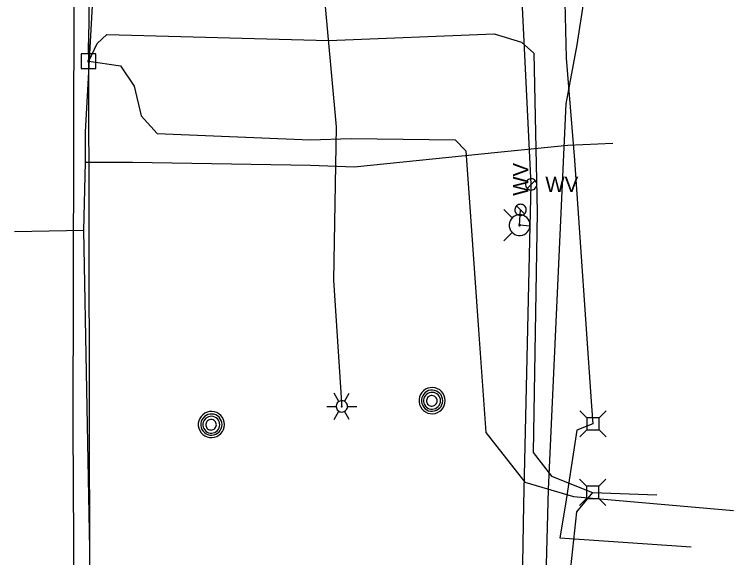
# Model space of a CAD drawing. Extents: x 600849 to 606371, y 330010 to 403088.
# Drawn here: x 602031.9 to 602213.3, y 369839.9 to 369977 of the extents above; entities that cross this region are included whole.
import ezdxf

# ---------------------------------------------------------------- set-up
doc = ezdxf.new("R2010")
doc.units = 0
for name, color, linetype in [('E_LTG', 7, 'Continuous'), ('E_LTG_CID', 7, 'Continuous'), ('E_UTL_AG_Bold', 7, 'Continuous'), ('E_UTL_E_UG', 7, 'Continuous'), ('E_UTL_EPowerPole', 7, 'Continuous'), ('E_UTL_G_UG', 7, 'Continuous'), ('E_UTL_MH', 7, 'Continuous'), ('E_UTL_Overhead', 7, 'Continuous'), ('E_UTL_T_UG', 7, 'Continuous'), ('E_UTL_TV_UG', 7, 'Continuous'), ('E_UTL_W', 7, 'Continuous'), ('E_UTL_W_UG', 7, 'Continuous'), ('E_UTL_WHydrant', 7, 'Continuous')]:
    doc.layers.add(name, color=color, linetype=linetype)

msp = doc.modelspace()

# ---------------------------------------------------------------- linework, layer by layer
at = {"layer": 'E_LTG'}
for points in [[(602113.76, 369879.33), (602112.57, 369881.39)], [(602115.19, 369879.33), (602116.38, 369881.39)], [(602115.91, 369878.09), (602115.88, 369878.36), (602115.8, 369878.62), (602115.68, 369878.86), (602115.51, 369879.08), (602115.31, 369879.26), (602115.07, 369879.39), (602114.81, 369879.48), (602114.55, 369879.52), (602114.27, 369879.51), (602114.01, 369879.44), (602113.76, 369879.33), (602113.54, 369879.17), (602113.35, 369878.98), (602113.21, 369878.75), (602113.11, 369878.49), (602113.06, 369878.23), (602113.06, 369877.96), (602113.11, 369877.69), (602113.21, 369877.44), (602113.35, 369877.21), (602113.54, 369877.01), (602113.76, 369876.85), (602114.01, 369876.74), (602114.27, 369876.68), (602114.55, 369876.66), (602114.81, 369876.7), (602115.07, 369876.79), (602115.31, 369876.93), (602115.51, 369877.11), (602115.68, 369877.32), (602115.8, 369877.56), (602115.88, 369877.82), (602115.91, 369878.09)], [(602115.91, 369878.09), (602115.88, 369878.36), (602115.8, 369878.62), (602115.68, 369878.86), (602115.51, 369879.08), (602115.31, 369879.26), (602115.07, 369879.39), (602114.81, 369879.48), (602114.55, 369879.52), (602114.27, 369879.51), (602114.01, 369879.44), (602113.76, 369879.33), (602113.54, 369879.17), (602113.35, 369878.98), (602113.21, 369878.75), (602113.11, 369878.49), (602113.06, 369878.23), (602113.06, 369877.96), (602113.11, 369877.69), (602113.21, 369877.44), (602113.35, 369877.21), (602113.54, 369877.01), (602113.76, 369876.85), (602114.01, 369876.74), (602114.27, 369876.68), (602114.55, 369876.66), (602114.81, 369876.7), (602115.07, 369876.79), (602115.31, 369876.93), (602115.51, 369877.11), (602115.68, 369877.32), (602115.8, 369877.56), (602115.88, 369877.82), (602115.91, 369878.09)], [(602115.91, 369878.09), (602115.88, 369878.36), (602115.8, 369878.62), (602115.68, 369878.86), (602115.51, 369879.08), (602115.31, 369879.26), (602115.07, 369879.39), (602114.81, 369879.48), (602114.55, 369879.52), (602114.27, 369879.51), (602114.01, 369879.44), (602113.76, 369879.33), (602113.54, 369879.17), (602113.35, 369878.98), (602113.21, 369878.75), (602113.11, 369878.49), (602113.06, 369878.23), (602113.06, 369877.96), (602113.11, 369877.69), (602113.21, 369877.44), (602113.35, 369877.21), (602113.54, 369877.01), (602113.76, 369876.85), (602114.01, 369876.74), (602114.27, 369876.68), (602114.55, 369876.66), (602114.81, 369876.7), (602115.07, 369876.79), (602115.31, 369876.93), (602115.51, 369877.11), (602115.68, 369877.32), (602115.8, 369877.56), (602115.88, 369877.82), (602115.91, 369878.09)], [(602110.67, 369878.09), (602113.05, 369878.09)], [(602114.6, 369878.09), (602114.59, 369878.11), (602114.59, 369878.14), (602114.58, 369878.16), (602114.56, 369878.17), (602114.55, 369878.19), (602114.53, 369878.2), (602114.51, 369878.21), (602114.48, 369878.21), (602114.46, 369878.21), (602114.44, 369878.2), (602114.42, 369878.2), (602114.4, 369878.18), (602114.38, 369878.17), (602114.37, 369878.15), (602114.36, 369878.13), (602114.36, 369878.1), (602114.36, 369878.08), (602114.36, 369878.06), (602114.37, 369878.04), (602114.38, 369878.02), (602114.4, 369878), (602114.42, 369877.99), (602114.44, 369877.98), (602114.46, 369877.97), (602114.48, 369877.97), (602114.51, 369877.98), (602114.53, 369877.98), (602114.55, 369878), (602114.56, 369878.01), (602114.58, 369878.03), (602114.59, 369878.05), (602114.59, 369878.07), (602114.6, 369878.09)], [(602115.91, 369878.09), (602118.29, 369878.09)], [(602112.57, 369874.79), (602113.76, 369876.85)], [(602116.38, 369874.79), (602115.19, 369876.85)]]:
    msp.add_lwpolyline(points, dxfattribs=at)
at = {"layer": 'E_LTG_CID'}
msp.add_lwpolyline([(602114.48, 369879.03), (602112.46, 369909.95), (602113.14, 369948.64), (602107.63, 370009.31), (602106.27, 370021.02), (602106.31, 370022.15), (602102.79, 370046.61), (602099.33, 370091.29), (602099.38, 370142.28), (602099.8, 370151.78), (602083.03, 370146.55), (602067.66, 370143.25), (602054.17, 370143.31), (602051.62, 370141.89)], dxfattribs=at)
at = {"layer": 'E_UTL_AG_Bold'}
for points in [[(602176.26, 369875.22), (602174.51, 369876.97)], [(602179.36, 369875.22), (602181.11, 369876.97)], [(602179.36, 369875.22), (602176.26, 369875.22)], [(602176.26, 369875.22), (602176.26, 369872.13)], [(602179.36, 369872.13), (602179.36, 369875.22)], [(602176.26, 369872.13), (602174.51, 369870.37)], [(602176.26, 369872.13), (602179.36, 369872.13)], [(602179.36, 369872.13), (602181.11, 369870.37)], [(602176.16, 369857.94), (602174.41, 369859.69)], [(602179.25, 369857.94), (602181.01, 369859.69)], [(602179.25, 369857.94), (602176.16, 369857.94)], [(602176.16, 369857.94), (602176.16, 369854.84)], [(602179.25, 369854.84), (602179.25, 369857.94)], [(602176.16, 369854.84), (602174.41, 369853.09)], [(602176.16, 369854.84), (602179.25, 369854.84)], [(602179.25, 369854.84), (602181.01, 369853.09)]]:
    msp.add_lwpolyline(points, dxfattribs=at)
at = {"layer": 'E_UTL_E_UG'}
for points in [[(602164.61, 369781.52), (602166.61, 369857.1), (602171.04, 369954.38), (602173.82, 369969.33), (602177.18, 369991.21), (602178.65, 370011.61), (602180.88, 370038.01), (602188.74, 370074.33), (602188.31, 370136.23), (602185.83, 370196.76), (602187.27, 370280.36), (602185.14, 370301.21), (602185.05, 370312.23), (602185.65, 370367.59), (602194.1, 370451.75), (602190.38, 370615.62), (602192.58, 370696.59)], [(602050.68, 369965.17), (602058.71, 369964), (602062.13, 369958.84), (602063.89, 369951.37), (602067.93, 369946.92), (602106.51, 369945.33), (602116.88, 369945.67), (602143.07, 369945.36), (602145.76, 369942.54), (602146.89, 369926.02), (602148.99, 369897.36), (602150.79, 369871.53), (602160.62, 369858.93), (602172.91, 369855.35), (602213.27, 369851.79)], [(602114.48, 369878.09), (602114.48, 369879.03)]]:
    msp.add_lwpolyline(points, dxfattribs=at)
at = {"layer": 'E_UTL_EPowerPole'}
for points in [[(602050.65, 369967.02), (602050.65, 369969.93)], [(602052.49, 369967.02), (602048.8, 369967.02)], [(602048.8, 369967.02), (602048.8, 369963.33)], [(602052.49, 369963.33), (602052.49, 369967.02)], [(602050.92, 369965.17), (602050.91, 369965.22), (602050.9, 369965.26), (602050.88, 369965.3), (602050.85, 369965.34), (602050.82, 369965.37), (602050.78, 369965.39), (602050.73, 369965.41), (602050.69, 369965.41), (602050.64, 369965.41), (602050.6, 369965.4), (602050.56, 369965.38), (602050.52, 369965.35), (602050.49, 369965.32), (602050.47, 369965.28), (602050.45, 369965.24), (602050.44, 369965.2), (602050.44, 369965.15), (602050.45, 369965.11), (602050.47, 369965.06), (602050.49, 369965.03), (602050.52, 369964.99), (602050.56, 369964.97), (602050.6, 369964.95), (602050.64, 369964.94), (602050.69, 369964.94), (602050.73, 369964.94), (602050.78, 369964.96), (602050.82, 369964.98), (602050.85, 369965.01), (602050.88, 369965.05), (602050.9, 369965.09), (602050.91, 369965.13), (602050.92, 369965.17)], [(602048.8, 369963.33), (602052.49, 369963.33)]]:
    msp.add_lwpolyline(points, dxfattribs=at)
at = {"layer": 'E_UTL_G_UG'}
for points in [[(602048.61, 369693.62), (602051.23, 369788.24), (602050.96, 369842.07), (602049.43, 369922.42), (602049.9, 369939.74), (602049.87, 369947.31), (602051.8, 369982.35), (602052.8, 370105.48), (602048.77, 370156.85), (602046.53, 370219.68), (602048.74, 370279.2)], [(602049.9, 369939.74), (602061.72, 369939.69), (602106.61, 369938.95), (602117.63, 369938.49), (602153.8, 369942.21), (602171.46, 369943.99), (602182.84, 369944.53)], [(602049.43, 369922.42), (602031.93, 369922.11)]]:
    msp.add_lwpolyline(points, dxfattribs=at)
at = {"layer": 'E_UTL_MH'}
for points in [[(602140.55, 369879.53), (602140.49, 369880.15), (602140.31, 369880.75), (602140.02, 369881.31), (602139.63, 369881.81), (602139.16, 369882.22), (602138.62, 369882.53), (602138.02, 369882.74), (602137.4, 369882.82), (602136.78, 369882.79), (602136.17, 369882.65), (602135.6, 369882.39), (602135.09, 369882.02), (602134.65, 369881.57), (602134.31, 369881.04), (602134.08, 369880.46), (602133.96, 369879.84), (602133.96, 369879.21), (602134.08, 369878.6), (602134.31, 369878.02), (602134.65, 369877.49), (602135.09, 369877.03), (602135.6, 369876.67), (602136.17, 369876.41), (602136.78, 369876.26), (602137.4, 369876.23), (602138.02, 369876.32), (602138.62, 369876.53), (602139.16, 369876.84), (602139.63, 369877.25), (602140.02, 369877.74), (602140.31, 369878.3), (602140.49, 369878.9), (602140.55, 369879.53)], [(602139.93, 369879.52), (602139.88, 369880.03), (602139.74, 369880.52), (602139.51, 369880.97), (602139.19, 369881.37), (602138.81, 369881.7), (602138.37, 369881.96), (602137.89, 369882.13), (602137.38, 369882.2), (602136.87, 369882.17), (602136.38, 369882.05), (602135.92, 369881.84), (602135.5, 369881.55), (602135.15, 369881.18), (602134.88, 369880.75), (602134.69, 369880.28), (602134.59, 369879.78), (602134.59, 369879.27), (602134.69, 369878.77), (602134.88, 369878.3), (602135.15, 369877.87), (602135.5, 369877.5), (602135.92, 369877.21), (602136.38, 369876.99), (602136.87, 369876.87), (602137.38, 369876.85), (602137.89, 369876.92), (602138.37, 369877.09), (602138.81, 369877.34), (602139.19, 369877.68), (602139.51, 369878.08), (602139.74, 369878.53), (602139.88, 369879.02), (602139.93, 369879.52)], [(602139.37, 369879.5), (602139.33, 369879.9), (602139.22, 369880.29), (602139.03, 369880.65), (602138.78, 369880.96), (602138.47, 369881.23), (602138.12, 369881.43), (602137.74, 369881.56), (602137.34, 369881.62), (602136.94, 369881.6), (602136.54, 369881.51), (602136.17, 369881.34), (602135.84, 369881.1), (602135.57, 369880.81), (602135.35, 369880.47), (602135.2, 369880.1), (602135.12, 369879.7), (602135.12, 369879.29), (602135.2, 369878.9), (602135.35, 369878.52), (602135.57, 369878.18), (602135.84, 369877.89), (602136.17, 369877.65), (602136.54, 369877.48), (602136.94, 369877.39), (602137.34, 369877.37), (602137.74, 369877.43), (602138.12, 369877.56), (602138.47, 369877.76), (602138.78, 369878.03), (602139.03, 369878.34), (602139.22, 369878.7), (602139.33, 369879.09), (602139.37, 369879.5)], [(602138.51, 369879.48), (602138.49, 369879.73), (602138.42, 369879.98), (602138.3, 369880.2), (602138.14, 369880.4), (602137.95, 369880.56), (602137.73, 369880.69), (602137.49, 369880.77), (602137.24, 369880.81), (602136.99, 369880.8), (602136.74, 369880.74), (602136.51, 369880.63), (602136.31, 369880.49), (602136.13, 369880.3), (602136, 369880.09), (602135.9, 369879.86), (602135.85, 369879.61), (602135.85, 369879.35), (602135.9, 369879.1), (602136, 369878.87), (602136.13, 369878.66), (602136.31, 369878.47), (602136.51, 369878.33), (602136.74, 369878.22), (602136.99, 369878.16), (602137.24, 369878.15), (602137.49, 369878.19), (602137.73, 369878.27), (602137.95, 369878.4), (602138.14, 369878.56), (602138.3, 369878.76), (602138.42, 369878.98), (602138.49, 369879.23), (602138.51, 369879.48)], [(602084.89, 369873.49), (602084.83, 369874.12), (602084.66, 369874.72), (602084.37, 369875.28), (602083.98, 369875.77), (602083.51, 369876.18), (602082.96, 369876.5), (602082.37, 369876.7), (602081.75, 369876.79), (602081.12, 369876.76), (602080.51, 369876.61), (602079.94, 369876.35), (602079.43, 369875.99), (602079, 369875.53), (602078.66, 369875.01), (602078.43, 369874.42), (602078.31, 369873.81), (602078.31, 369873.18), (602078.43, 369872.56), (602078.66, 369871.98), (602079, 369871.45), (602079.43, 369871), (602079.94, 369870.64), (602080.51, 369870.37), (602081.12, 369870.23), (602081.75, 369870.2), (602082.37, 369870.29), (602082.96, 369870.49), (602083.51, 369870.81), (602083.98, 369871.22), (602084.37, 369871.71), (602084.66, 369872.27), (602084.83, 369872.87), (602084.89, 369873.49)], [(602084.28, 369873.49), (602084.23, 369874), (602084.09, 369874.48), (602083.85, 369874.94), (602083.54, 369875.34), (602083.15, 369875.67), (602082.71, 369875.92), (602082.23, 369876.09), (602081.73, 369876.16), (602081.22, 369876.14), (602080.72, 369876.02), (602080.26, 369875.81), (602079.85, 369875.51), (602079.5, 369875.14), (602079.22, 369874.72), (602079.03, 369874.24), (602078.94, 369873.74), (602078.94, 369873.23), (602079.03, 369872.73), (602079.22, 369872.26), (602079.5, 369871.83), (602079.85, 369871.47), (602080.26, 369871.17), (602080.72, 369870.96), (602081.22, 369870.84), (602081.73, 369870.82), (602082.23, 369870.89), (602082.71, 369871.05), (602083.15, 369871.31), (602083.54, 369871.64), (602083.85, 369872.04), (602084.09, 369872.49), (602084.23, 369872.98), (602084.28, 369873.49)], [(602083.71, 369873.46), (602083.68, 369873.86), (602083.56, 369874.25), (602083.38, 369874.61), (602083.13, 369874.93), (602082.82, 369875.19), (602082.47, 369875.4), (602082.09, 369875.53), (602081.69, 369875.59), (602081.28, 369875.57), (602080.89, 369875.47), (602080.52, 369875.3), (602080.19, 369875.07), (602079.91, 369874.78), (602079.69, 369874.44), (602079.54, 369874.06), (602079.47, 369873.66), (602079.47, 369873.26), (602079.54, 369872.86), (602079.69, 369872.48), (602079.91, 369872.14), (602080.19, 369871.85), (602080.52, 369871.62), (602080.89, 369871.45), (602081.28, 369871.35), (602081.69, 369871.33), (602082.09, 369871.39), (602082.47, 369871.52), (602082.82, 369871.73), (602083.13, 369871.99), (602083.38, 369872.31), (602083.56, 369872.67), (602083.68, 369873.06), (602083.71, 369873.46)], [(602082.86, 369873.45), (602082.83, 369873.7), (602082.76, 369873.94), (602082.65, 369874.17), (602082.49, 369874.36), (602082.3, 369874.53), (602082.08, 369874.66), (602081.84, 369874.74), (602081.59, 369874.78), (602081.34, 369874.76), (602081.09, 369874.7), (602080.86, 369874.6), (602080.65, 369874.45), (602080.48, 369874.27), (602080.34, 369874.06), (602080.25, 369873.82), (602080.2, 369873.57), (602080.2, 369873.32), (602080.25, 369873.07), (602080.34, 369872.83), (602080.48, 369872.62), (602080.65, 369872.44), (602080.86, 369872.29), (602081.09, 369872.19), (602081.34, 369872.13), (602081.59, 369872.11), (602081.84, 369872.15), (602082.08, 369872.23), (602082.3, 369872.36), (602082.49, 369872.53), (602082.65, 369872.72), (602082.76, 369872.95), (602082.83, 369873.19), (602082.86, 369873.45)]]:
    msp.add_lwpolyline(points, dxfattribs=at)
at = {"layer": 'E_UTL_Overhead'}
msp.add_lwpolyline([(602049.76, 369613.32), (602051.08, 369789.61), (602050.68, 369965.17), (602051.62, 370141.89), (602052.51, 370286.68), (602048.38, 370407.21), (602054.57, 370641.59), (602056.08, 370840.85), (602056, 371041.84), (602057.12, 371239.25), (602057.2, 371393.62), (602058.03, 371555.69), (602064.16, 371680.24), (602066.66, 372038.53), (602066.58, 372216.08), (602066.88, 372572.55), (602066.55, 372750.09)], dxfattribs=at)
at = {"layer": 'E_UTL_T_UG'}
for points in [[(602047.46, 369606.19), (602047.57, 369728.34), (602046.79, 369872.91), (602047.13, 370016.7), (602046.55, 370126.56), (602050.85, 370148.65), (602053.67, 370151.21), (602054.14, 370153.69), (602051.02, 370164.19), (602047.73, 370303.8), (602044.49, 370398.4), (602047.72, 370568.68), (602053.33, 370619.91), (602052.89, 370653.1), (602057.18, 370761), (602053.97, 370836.59), (602052.42, 370912.69), (602054.06, 370935.04), (602052.2, 371019.03), (602052.8, 371158.92), (602056.72, 371221.69), (602056.86, 371223.67)], [(602189.61, 370297.2), (602179.01, 370299.82), (602173.76, 370289.03), (602170.8, 370227.87), (602168.33, 370188.23), (602168.25, 370168.11), (602168.23, 370140.21), (602169.66, 370138.48), (602174.05, 370136.43), (602174.63, 370044.94), (602170.67, 370032.78), (602170.1, 370004.86), (602171.08, 369965.94), (602173.17, 369940.22), (602177.46, 369878.11), (602177.81, 369873.67), (602173.77, 369872.08), (602170.9, 369853.4), (602169.45, 369844.95), (602202.58, 369842.66)]]:
    msp.add_lwpolyline(points, dxfattribs=at)
at = {"layer": 'E_UTL_TV_UG'}
for points in [[(602050.68, 369965.17), (602052.83, 369969.67), (602055.27, 369971.9), (602111.12, 369970.41), (602152.93, 369972.07), (602159.75, 369969.97), (602162.87, 369967.16), (602163.73, 369927.09), (602162.75, 369866.41), (602167.33, 369860.44), (602177.71, 369856.39), (602193.95, 369855.79)], [(602177.71, 369856.39), (602173.62, 369851.46), (602169.65, 369813.81), (602170.03, 369768.98), (602171.51, 369767.07), (602173.48, 369766.13), (602180.39, 369765.36), (602196.68, 369765.58)]]:
    msp.add_lwpolyline(points, dxfattribs=at)
at = {"layer": 'E_UTL_W'}
for points in [[(602163.67, 369934.08), (602163.64, 369934.35), (602163.57, 369934.61), (602163.44, 369934.85), (602163.27, 369935.07), (602163.07, 369935.24), (602162.83, 369935.38), (602162.58, 369935.47), (602162.31, 369935.51), (602162.04, 369935.49), (602161.78, 369935.43), (602161.53, 369935.32), (602161.31, 369935.16), (602161.12, 369934.96), (602160.97, 369934.74), (602160.87, 369934.48), (602160.82, 369934.22), (602160.82, 369933.95), (602160.87, 369933.68), (602160.97, 369933.43), (602161.12, 369933.2), (602161.31, 369933.01), (602161.53, 369932.85), (602161.78, 369932.74), (602162.04, 369932.67), (602162.31, 369932.66), (602162.58, 369932.7), (602162.83, 369932.79), (602163.07, 369932.92), (602163.27, 369933.1), (602163.44, 369933.31), (602163.57, 369933.55), (602163.64, 369933.81), (602163.67, 369934.08)], [(602161.23, 369933.08), (602163.25, 369935.09)], [(602159.56, 369929.08), (602159.29, 369929.06), (602159.03, 369928.98), (602158.78, 369928.86), (602158.57, 369928.69), (602158.39, 369928.49), (602158.26, 369928.25), (602158.17, 369927.99), (602158.13, 369927.73), (602158.14, 369927.46), (602158.21, 369927.19), (602158.32, 369926.95), (602158.48, 369926.72), (602158.67, 369926.54), (602158.9, 369926.39), (602159.15, 369926.29), (602159.42, 369926.24), (602159.69, 369926.24), (602159.96, 369926.29), (602160.21, 369926.39), (602160.44, 369926.54), (602160.63, 369926.72), (602160.79, 369926.95), (602160.9, 369927.19), (602160.97, 369927.46), (602160.98, 369927.73), (602160.94, 369927.99), (602160.85, 369928.25), (602160.72, 369928.49), (602160.54, 369928.69), (602160.33, 369928.86), (602160.09, 369928.98), (602159.83, 369929.06), (602159.56, 369929.08)], [(602160.56, 369926.65), (602158.55, 369928.67)]]:
    msp.add_lwpolyline(points, dxfattribs=at)
at = {"layer": 'E_UTL_W_UG'}
for points in [[(602166.1, 369676.63), (602162.73, 369726.05), (602159.05, 369773.37), (602160.39, 369853.29), (602161.94, 369923.53), (602162.24, 369934.08), (602158.63, 370008.07), (602162.46, 370134.02), (602161.45, 370201.36), (602163.81, 370228.36), (602164.56, 370277.26), (602163.14, 370323.72), (602163.55, 370366.93), (602158.56, 370399.9), (602132.8, 370424.5), (602133.38, 370443.7), (602133.38, 370513.49), (602135.22, 370572.69), (602155.61, 370597.06), (602160.41, 370606.53), (602160.69, 370692.62)], [(602159.3, 369923.81), (602159.56, 369927.66)], [(602161.94, 369923.53), (602159.3, 369923.81)]]:
    msp.add_lwpolyline(points, dxfattribs=at)
at = {"layer": 'E_UTL_WHydrant'}
for points in [[(602157.47, 369925.65), (602155.33, 369927.79)], [(602159.3, 369926.43), (602158.81, 369926.39), (602158.33, 369926.25), (602157.89, 369926.02), (602157.49, 369925.71), (602157.17, 369925.33), (602156.92, 369924.9), (602156.76, 369924.43), (602156.68, 369923.94), (602156.71, 369923.44), (602156.83, 369922.95), (602157.03, 369922.5), (602157.32, 369922.09), (602157.68, 369921.75), (602158.1, 369921.48), (602158.57, 369921.29), (602159.06, 369921.2), (602159.55, 369921.2), (602160.04, 369921.29), (602160.51, 369921.48), (602160.93, 369921.75), (602161.29, 369922.09), (602161.58, 369922.5), (602161.78, 369922.95), (602161.9, 369923.44), (602161.92, 369923.94), (602161.85, 369924.43), (602161.69, 369924.9), (602161.44, 369925.33), (602161.11, 369925.71), (602160.72, 369926.02), (602160.28, 369926.25), (602159.8, 369926.39), (602159.3, 369926.43)], [(602159.3, 369924.01), (602159.27, 369924.01), (602159.23, 369924), (602159.2, 369923.98), (602159.17, 369923.96), (602159.14, 369923.93), (602159.12, 369923.89), (602159.11, 369923.86), (602159.1, 369923.82), (602159.11, 369923.78), (602159.11, 369923.75), (602159.13, 369923.71), (602159.15, 369923.68), (602159.18, 369923.65), (602159.21, 369923.63), (602159.25, 369923.62), (602159.29, 369923.61), (602159.32, 369923.61), (602159.36, 369923.62), (602159.4, 369923.63), (602159.43, 369923.65), (602159.46, 369923.68), (602159.48, 369923.71), (602159.49, 369923.75), (602159.5, 369923.78), (602159.5, 369923.82), (602159.5, 369923.86), (602159.49, 369923.89), (602159.47, 369923.93), (602159.44, 369923.96), (602159.41, 369923.98), (602159.38, 369924), (602159.34, 369924.01), (602159.3, 369924.01)], [(602157.47, 369921.98), (602155.33, 369919.83)]]:
    msp.add_lwpolyline(points, dxfattribs=at)

# ---------------------------------------------------------------- texts
at = {"layer": 'E_UTL_W'}
msp.add_text('WV', height=3.85, rotation=90, dxfattribs=at).set_placement((602161.48, 369931.22))
msp.add_text('WV', height=3.85, dxfattribs=at).set_placement((602165.81, 369932.16))

doc.saveas('drawing.dxf')
